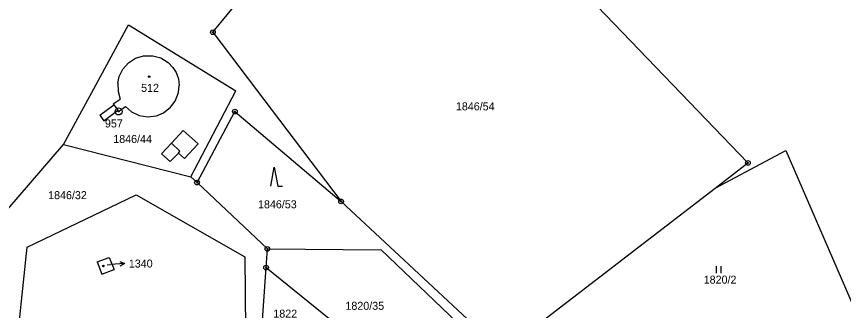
# Model space of a CAD drawing. Extents: x -763205 to -760228, y -1155311 to -1152844.
# Drawn here: x -761916.2 to -761740.6, y -1155054.6 to -1154992.1 of the extents above; entities that cross this region are included whole.
import ezdxf

# ---------------------------------------------------------------- set-up
doc = ezdxf.new("R2010")
doc.units = 0
for name, color, linetype in [('Vrstva 1', 7, 'Continuous'), ('Vrstva 16', 7, 'Continuous'), ('Vrstva 17', 7, 'Continuous'), ('Vrstva 18', 7, 'Continuous'), ('Vrstva 19', 7, 'Continuous'), ('Vrstva 24', 7, 'Continuous'), ('Vrstva 25', 7, 'Continuous'), ('Vrstva 4', 7, 'Continuous')]:
    doc.layers.add(name, color=color, linetype=linetype)

msp = doc.modelspace()

# ---------------------------------------------------------------- linework, layer by layer
at = {"layer": 'Vrstva 1'}
for p, q in [((-761834.48, -1154946.63), (-761760.92, -1155023.22)), ((-761874.54, -1154995.48), (-761863.88, -1154982.47)), ((-761900.26, -1155008.28), (-761892.45, -1154993.92)), ((-761892.45, -1154993.92), (-761869.67, -1155007.93)), ((-761874.54, -1154995.48), (-761865.29, -1155007.69)), ((-761890.95, -1155000.98), (-761889.29, -1155000.47)), ((-761889.29, -1155000.47), (-761887.32, -1155000.45)), ((-761887.32, -1155000.45), (-761885.6, -1155000.94)), ((-761893.66, -1155003.31), (-761892.46, -1155001.95)), ((-761892.46, -1155001.95), (-761890.95, -1155000.98)), ((-761885.6, -1155000.94), (-761884.03, -1155001.9)), ((-761884.03, -1155001.9), (-761883.04, -1155002.94)), ((-761894.42, -1155004.88), (-761893.66, -1155003.31)), ((-761883.04, -1155002.94), (-761882.37, -1155004.03)), ((-761882.37, -1155004.03), (-761881.87, -1155005.4)), ((-761894.71, -1155006.28), (-761894.42, -1155004.88)), ((-761881.87, -1155005.4), (-761881.71, -1155006.81)), ((-761894.71, -1155006.28), (-761894.64, -1155008.04)), ((-761881.85, -1155008.28), (-761881.71, -1155006.81)), ((-761865.29, -1155007.69), (-761847.32, -1155031.4)), ((-761906.26, -1155019.32), (-761900.26, -1155008.28)), ((-761894.64, -1155008.04), (-761894.25, -1155009.66)), ((-761882.55, -1155010.11), (-761881.85, -1155008.28)), ((-761879.22, -1155026.17), (-761869.67, -1155007.93)), ((-761898.56, -1155013.09), (-761895.61, -1155010.89)), ((-761895.74, -1155010.71), (-761894.25, -1155009.66)), ((-761895.74, -1155010.71), (-761895.61, -1155010.89)), ((-761894.56, -1155012.29), (-761893.11, -1155011.21)), ((-761893.11, -1155011.21), (-761891.8, -1155012.35)), ((-761883.53, -1155011.41), (-761882.55, -1155010.11)), ((-761897.69, -1155014.26), (-761894.74, -1155012.05)), ((-761894.74, -1155012.05), (-761894.56, -1155012.29)), ((-761891.8, -1155012.35), (-761890.16, -1155013.12)), ((-761886.53, -1155013.2), (-761885.01, -1155012.57)), ((-761885.01, -1155012.57), (-761883.53, -1155011.41)), ((-761877.91, -1155027.41), (-761869.86, -1155012.31)), ((-761869.86, -1155012.31), (-761847.32, -1155031.4)), ((-761898.56, -1155013.09), (-761897.69, -1155014.26)), ((-761890.16, -1155013.12), (-761888.32, -1155013.42)), ((-761888.32, -1155013.42), (-761886.53, -1155013.2)), ((-761920.79, -1155036.16), (-761906.26, -1155019.32)), ((-761906.26, -1155019.32), (-761879.22, -1155026.17)), ((-761767.88, -1155028.57), (-761752.85, -1155020.61)), ((-761752.85, -1155020.61), (-761734.93, -1155062.1)), ((-761767.88, -1155028.57), (-761760.92, -1155023.22)), ((-761879.22, -1155026.17), (-761877.91, -1155027.41)), ((-761877.91, -1155027.41), (-761862.97, -1155041.5)), ((-761806.47, -1155058.26), (-761767.88, -1155028.57)), ((-761914, -1155041.09), (-761890.83, -1155030)), ((-761890.83, -1155030), (-761867.73, -1155043.2)), ((-761847.32, -1155031.4), (-761819.47, -1155057.3)), ((-761916.7, -1155067.65), (-761914, -1155041.09)), ((-761863.25, -1155045.45), (-761862.97, -1155041.5)), ((-761862.97, -1155041.5), (-761838.78, -1155041.7)), ((-761838.78, -1155041.7), (-761820.77, -1155058.87)), ((-761899.1, -1155044.22), (-761896.6, -1155043.29)), ((-761899.1, -1155044.22), (-761898.15, -1155046.84)), ((-761896.6, -1155043.29), (-761895.53, -1155045.89)), ((-761867.73, -1155043.2), (-761867.5, -1155071.79)), ((-761898.15, -1155046.84), (-761895.53, -1155045.89)), ((-761864.18, -1155058.7), (-761863.25, -1155045.45)), ((-761863.25, -1155045.45), (-761840.78, -1155063.58))]:
    msp.add_line(p, q, dxfattribs=at)
at = {"layer": 'Vrstva 16'}
for p in [(-761893.293, -1155044.556), (-761896.98, -1155044.9)]:
    msp.add_line(p, (-761896.28, -1155044.83), dxfattribs=at)
msp.add_lwpolyline([(-761894.334, -1155044.149), (-761893.293, -1155044.556), (-761894.243, -1155045.145)], dxfattribs=at)
at = {"layer": 'Vrstva 24'}
for centre, radius in [((-761874.54, -1154995.48), 0.5), ((-761874.54, -1154995.48), 0.1), ((-761894.56, -1155012.29), 0.75), ((-761894.56, -1155012.29), 0.1), ((-761869.86, -1155012.31), 0.5), ((-761869.86, -1155012.31), 0.1), ((-761760.92, -1155023.22), 0.5), ((-761760.92, -1155023.22), 0.1), ((-761877.91, -1155027.41), 0.5), ((-761877.91, -1155027.41), 0.1), ((-761847.32, -1155031.4), 0.5), ((-761847.32, -1155031.4), 0.1), ((-761862.97, -1155041.5), 0.5), ((-761862.97, -1155041.5), 0.1), ((-761863.25, -1155045.45), 0.5), ((-761863.25, -1155045.45), 0.1)]:
    msp.add_circle(centre, radius, dxfattribs=at)
at = {"layer": 'Vrstva 25'}
for p, q in [((-761767.6, -1155046.66), (-761767.6, -1155045.16)), ((-761766.6, -1155046.66), (-761766.6, -1155045.16))]:
    msp.add_line(p, q, dxfattribs=at)
msp.add_lwpolyline([(-761862.26, -1155028.15), (-761861.56, -1155024.15), (-761860.76, -1155028.15), (-761859.76, -1155028.15)], dxfattribs=at)
for centre in [(-761888.06, -1155004.92), (-761897.8, -1155045.1)]:
    msp.add_circle(centre, 0.175, dxfattribs=at)
at = {"layer": 'Vrstva 4'}
for p, q in [((-761895.61, -1155010.89), (-761894.74, -1155012.05)), ((-761883.36, -1155019.06), (-761880.83, -1155016.32)), ((-761880.83, -1155016.32), (-761877.68, -1155019.14)), ((-761885.45, -1155021.32), (-761883.36, -1155019.06)), ((-761883.36, -1155019.06), (-761881.56, -1155020.71)), ((-761880.59, -1155022.26), (-761877.68, -1155019.14)), ((-761885.45, -1155021.32), (-761883.63, -1155022.95)), ((-761883.63, -1155022.95), (-761881.85, -1155021.12)), ((-761881.85, -1155021.12), (-761881.56, -1155020.71)), ((-761881.85, -1155021.12), (-761880.59, -1155022.26))]:
    msp.add_line(p, q, dxfattribs=at)

# ---------------------------------------------------------------- texts
at = {"layer": 'Vrstva 16'}
msp.add_text('1340', height=1.7, dxfattribs=at).set_placement((-761892.387, -1155045.45))
at = {"layer": 'Vrstva 17'}
msp.add_text('957', height=1.7, dxfattribs=at).set_placement((-761897.464, -1155015.69))
at = {"layer": 'Vrstva 18'}
for s, p in [('1846/54', (-761822.937, -1155012.06)), ('1846/44', (-761895.697, -1155018.99)), ('1846/32', (-761909.527, -1155030.92)), ('1846/53', (-761864.957, -1155032.86)), ('1820/2', (-761770.317, -1155048.86)), ('1820/35', (-761846.397, -1155054.42)), ('1822', (-761861.707, -1155056.08))]:
    msp.add_text(s, height=1.7, dxfattribs=at).set_placement(p)
at = {"layer": 'Vrstva 19'}
for s, height, p in [('512', 1.7, (-761889.783, -1155008.13)), ('1340', 0.1, (-761896.957, -1155044.9))]:
    msp.add_text(s, height=height, dxfattribs=at).set_placement(p)

doc.saveas('drawing.dxf')
